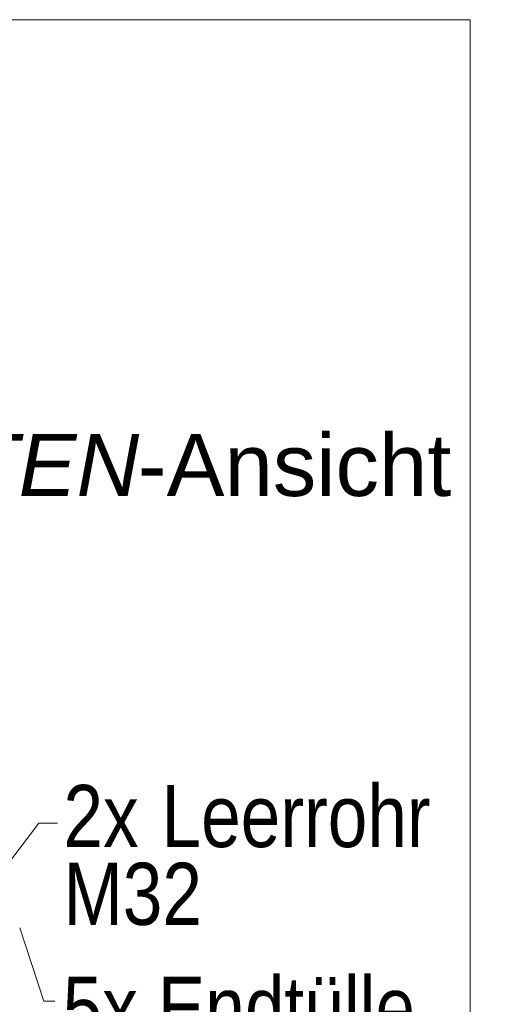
# Model space of a CAD drawing. Extents: x -620 to 3480, y 62 to 1102.
# Tile 264 of 271: x 248 to 259, y 874 to 896. Entities that reach past the tile are written whole.
import ezdxf
from ezdxf.lldxf.tags import DXFTag

# ---------------------------------------------------------------- set-up
doc = ezdxf.new("R2010")
doc.units = 0
doc.layers.get('0').update_dxf_attribs({"lineweight": 13})
doc.layers.add('E_Detail_Beschriftung', color=7, linetype='Continuous', lineweight=13, true_color=0x009900)
doc.layers.add('E_Detail_Linie_Text_Bem', color=7, linetype='Continuous', lineweight=13)
doc.styles.get("Standard").update_dxf_attribs({"font": 'ARIALN.TTF'})
tags = doc.linetypes.add('fein_strichliert-A06G9STX8I', pattern=[4, 1, -2, 1]).pattern_tags.tags
tags[8:9] = [DXFTag(74, 4), DXFTag(75, 0), DXFTag(340, '0'), DXFTag(46, 0.0), DXFTag(50, 0.0), DXFTag(44, 0.0), DXFTag(45, 0.0)]
tags[6:7] = [DXFTag(74, 4), DXFTag(75, 0), DXFTag(340, '0'), DXFTag(46, 0.0), DXFTag(50, 0.0), DXFTag(44, 0.0), DXFTag(45, 0.0)]
tags[4:5] = [DXFTag(74, 4), DXFTag(75, 0), DXFTag(340, '0'), DXFTag(46, 0.0), DXFTag(50, 0.0), DXFTag(44, 0.0), DXFTag(45, 0.0)]

# ---------------------------------------------------------------- blocks, each defined once
blk = doc.blocks.new('Referenz-A06G9STY8I')
at = {"layer": 'E_Detail_Linie_Text_Bem', "linetype": 'fein_strichliert-A06G9STX8I', "ltscale": 0.65}
for p, q in [((258.256, 896.268), (195.486, 896.268)), ((258.256, 834.951), (258.256, 896.268))]:
    blk.add_line(p, q, dxfattribs=at)
at = {"layer": 'E_Detail_Linie_Text_Bem', "color": 0, "linetype": 'Continuous', "ltscale": 0.13}
for p, q in [((246.871, 875.96), (248.541, 878.168)), ((248.541, 878.168), (248.967, 878.168)), ((248.654, 874.161), (248.116, 875.809)), ((248.904, 874.161), (248.654, 874.161))]:
    blk.add_line(p, q, dxfattribs=at)
at = {"layer": 'E_Detail_Beschriftung', "linetype": 'Continuous', "lineweight": -2, "ltscale": 0.25, "char_height": 1.4, "attachment_point": 1}
for s, insert in [('{\\fArial;-Ansicht}', (250.77, 886.938)), ('{\\fArial|b0|i1;SEITEN}', (243.741, 886.938))]:
    blk.add_mtext(s, dxfattribs=dict(at, insert=insert))
at = {"layer": 'E_Detail_Beschriftung', "linetype": 'Continuous', "ltscale": 0.13, "char_height": 1.4, "attachment_point": 1}
for s, insert in [('{\\fArial Narrow;2x}', (249.098, 879.029)), ('{\\fArial Narrow;Leerrohr}', (251.307, 879.029)), ('{\\fArial Narrow;M32}', (249.098, 877.276)), ('{\\fArial Narrow;5x Endtülle}', (249.082, 874.711))]:
    blk.add_mtext(s, dxfattribs=dict(at, insert=insert))

msp = doc.modelspace()

# ---------------------------------------------------------------- block references
at = {"color": 8, "lineweight": 25, "ltscale": 0.25, "true_color": 0x808080}
msp.add_blockref('Referenz-A06G9STY8I', (0, 0), dxfattribs=at)

doc.saveas('drawing.dxf')
